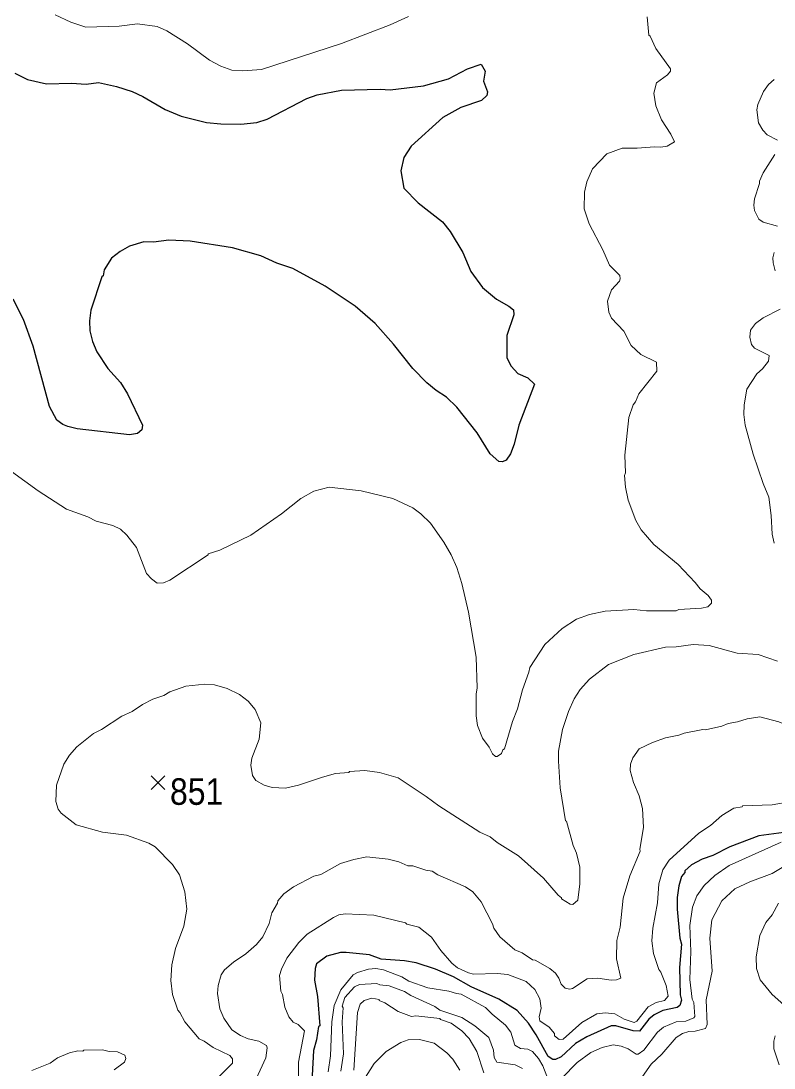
# Model space of a CAD drawing. Extents: x 265.7 to 292.1, y 7676.2 to 7704.2.
# Drawn here: x 269.334 to 271.603, y 7680.733 to 7683.888 of the extents above; entities that cross this region are included whole.
import ezdxf
from ezdxf.enums import TextEntityAlignment as Align

# ---------------------------------------------------------------- set-up
doc = ezdxf.new("R2010")
doc.units = 0
doc.header["$LTSCALE"] = 0.032
for name, color, linetype, lineweight in [('1', 7, 'Continuous', 25), ('2', 7, 'Continuous', 13), ('21', 7, 'Continuous', 25)]:
    doc.layers.add(name, color=color, linetype=linetype, lineweight=lineweight)
doc.layers.add('61', color=7, linetype='Continuous')

msp = doc.modelspace()

# ---------------------------------------------------------------- linework, layer by layer
at = {"layer": '1'}
for points in [[(269.3161, 7683.7306), (269.3536, 7683.7114), (269.411, 7683.6987), (269.4861, 7683.7003), (269.5307, 7683.6971), (269.5682, 7683.7026), (269.6217, 7683.6907), (269.6696, 7683.6755), (269.7015, 7683.6604), (269.7685, 7683.6205), (269.8164, 7683.6013), (269.893, 7683.5822), (269.9361, 7683.5774), (269.9967, 7683.5766), (270.0446, 7683.5822), (270.0765, 7683.5917), (270.1954, 7683.654), (270.2266, 7683.6651), (270.3, 7683.6795), (270.4165, 7683.6827), (270.4468, 7683.6803), (270.5473, 7683.6923), (270.6223, 7683.713), (270.6798, 7683.7433), (270.7205, 7683.7577), (270.7333, 7683.7362), (270.7277, 7683.7059), (270.7404, 7683.6739), (270.738, 7683.6628), (270.7221, 7683.6484), (270.6591, 7683.6268), (270.6056, 7683.5973), (270.5098, 7683.5103), (270.4883, 7683.476), (270.4787, 7683.4361), (270.4875, 7683.3835), (270.5314, 7683.3396), (270.6048, 7683.2821), (270.6271, 7683.2534), (270.6654, 7683.1904), (270.6894, 7683.1329), (270.7245, 7683.085)], [(270.7979, 7682.8728), (270.8115, 7682.8472), (270.8314, 7682.8257), (270.8617, 7682.8121), (270.8817, 7682.7938), (270.8346, 7682.6701), (270.8202, 7682.6126), (270.8091, 7682.5839), (270.7963, 7682.5648), (270.7851, 7682.5592), (270.774, 7682.56), (270.7476, 7682.5831), (270.7085, 7682.6462), (270.6479, 7682.7244), (270.6168, 7682.7539), (270.5856, 7682.7738), (270.5569, 7682.797), (270.5146, 7682.8409), (270.4564, 7682.9135), (270.4013, 7682.9757), (270.3415, 7683.0284), (270.2505, 7683.089), (270.1531, 7683.1417), (270.1053, 7683.1584), (270.0574, 7683.18), (269.9712, 7683.2039), (269.8435, 7683.2247), (269.7797, 7683.2271), (269.7334, 7683.2215), (269.7047, 7683.2223), (269.6616, 7683.2095), (269.6329, 7683.1935), (269.6073, 7683.1728), (269.585, 7683.1377), (269.5818, 7683.1193), (269.5778, 7683.117), (269.5451, 7683.0164), (269.5411, 7682.9845), (269.5419, 7682.9542), (269.5499, 7682.9223), (269.5626, 7682.8903), (269.5962, 7682.8409), (269.6345, 7682.7986), (269.6552, 7682.7643), (269.6999, 7682.6701), (269.6983, 7682.6557), (269.6855, 7682.6446), (269.6616, 7682.6406), (269.5036, 7682.6589), (269.4749, 7682.6653), (269.4605, 7682.6717), (269.4421, 7682.6853), (269.4206, 7682.726), (269.3711, 7682.9079), (269.3416, 7682.9877), (269.3105, 7683.0499)], [(270.7245, 7683.085), (270.7668, 7683.0491), (270.8043, 7683.0284), (270.8178, 7683.0172), (270.8194, 7683.0021), (270.7979, 7682.9398), (270.7979, 7682.8728)], [(271.6629, 7681.4468), (271.5576, 7681.4324), (271.4698, 7681.3997), (271.4187, 7681.3734), (271.3868, 7681.3622), (271.3549, 7681.3447), (271.3341, 7681.3271), (271.3341, 7681.3223), (271.3245, 7681.3096), (271.3166, 7681.2816), (271.3118, 7681.2465), (271.3118, 7681.2114), (271.3198, 7681.1236), (271.3245, 7681.1061), (271.3182, 7681.0359), (271.3206, 7680.9529), (271.3245, 7680.9369), (271.319, 7680.921), (271.311, 7680.9154), (271.2687, 7680.9058), (271.2424, 7680.893), (271.2256, 7680.8795), (271.1977, 7680.8436), (271.1793, 7680.8444), (271.1267, 7680.8603), (271.1123, 7680.8603), (271.0389, 7680.8268), (271.0054, 7680.8068), (270.9615, 7680.7669), (270.9447, 7680.7582), (270.9367, 7680.7582), (270.9232, 7680.767), (270.8865, 7680.8332), (270.8633, 7680.8683), (270.829, 7680.9058), (270.774, 7680.9401), (270.691, 7680.9776), (270.6375, 7681.0079), (270.5832, 7681.0303), (270.525, 7681.0494), (270.4899, 7681.0558), (270.4197, 7681.0606), (270.3846, 7681.0734), (270.3143, 7681.0813), (270.2968, 7681.0805), (270.2553, 7681.0694), (270.225, 7681.047), (270.2202, 7681.0327), (270.2186, 7680.9976), (270.2281, 7680.9481), (270.2345, 7680.8603), (270.2305, 7680.8579), (270.225, 7680.8172), (270.2154, 7680.7853), (270.2074, 7680.6353)]]:
    msp.add_lwpolyline(points, dxfattribs=at)
at = {"layer": '2'}
for points in [[(269.4374, 7683.9061), (269.4845, 7683.8846), (269.5291, 7683.8694), (269.6297, 7683.8718), (269.6855, 7683.879), (269.7446, 7683.871), (269.7733, 7683.8575), (269.8356, 7683.8184), (269.9026, 7683.7697), (269.9361, 7683.7513), (269.9696, 7683.7394), (270.0031, 7683.737), (270.059, 7683.7418), (270.3, 7683.82), (270.4468, 7683.8758), (270.5019, 7683.9013)], [(271.2208, 7683.9006), (271.2264, 7683.8447), (271.2304, 7683.8415), (271.2471, 7683.8048), (271.2918, 7683.7434), (271.291, 7683.7362), (271.2823, 7683.7258), (271.2487, 7683.7011), (271.2416, 7683.6699), (271.2471, 7683.6324), (271.2639, 7683.5894), (271.2926, 7683.5463), (271.303, 7683.5231), (271.2815, 7683.5103), (271.2623, 7683.5072), (271.2432, 7683.5088), (271.1905, 7683.504), (271.1458, 7683.504), (271.0995, 7683.4872), (271.0564, 7683.4425), (271.0389, 7683.4026), (271.0325, 7683.3723), (271.0317, 7683.3212)], [(271.6038, 7683.7114), (271.5871, 7683.6963), (271.5719, 7683.6755), (271.5544, 7683.6356), (271.5512, 7683.6197), (271.5568, 7683.5806), (271.5695, 7683.559), (271.5823, 7683.5447), (271.6134, 7683.5287)], [(271.6054, 7683.4856), (271.5711, 7683.4298), (271.5599, 7683.405), (271.5599, 7683.3978), (271.544, 7683.3516), (271.5424, 7683.3324), (271.5448, 7683.3164), (271.5576, 7683.2901), (271.5711, 7683.2813), (271.6142, 7683.2694)], [(271.0317, 7683.3212), (271.0461, 7683.2765), (271.0876, 7683.1983), (271.1075, 7683.1521), (271.1386, 7683.1209), (271.1402, 7683.1106), (271.1378, 7683.1034)], [(271.6038, 7683.1904), (271.5998, 7683.1744), (271.6006, 7683.1585), (271.607, 7683.1345)], [(271.1378, 7683.1034), (271.1131, 7683.0771), (271.1011, 7683.0435), (271.1059, 7683.01), (271.1131, 7682.9925), (271.1506, 7682.9526), (271.1729, 7682.9095), (271.2017, 7682.8831), (271.2495, 7682.86), (271.2503, 7682.8329), (271.1961, 7682.7643), (271.1857, 7682.7403), (271.1785, 7682.7315), (271.1658, 7682.6924), (271.1538, 7682.5791), (271.1554, 7682.5265), (271.153, 7682.5185), (271.1554, 7682.4834), (271.1642, 7682.4435), (271.1865, 7682.3828), (271.2025, 7682.3541), (271.2408, 7682.3102), (271.3142, 7682.2504), (271.366, 7682.1961), (271.3804, 7682.177), (271.4044, 7682.1562), (271.4147, 7682.1426), (271.4147, 7682.1331), (271.4036, 7682.1227), (271.3852, 7682.1179), (271.3166, 7682.1139), (271.3086, 7682.1107), (271.2192, 7682.1107), (271.1809, 7682.1139), (271.0947, 7682.1091), (271.0469, 7682.0996), (271.0086, 7682.0852), (270.9647, 7682.0573), (270.9128, 7682.0094), (270.8673, 7681.9392), (270.8649, 7681.9256), (270.845, 7681.8721), (270.8306, 7681.8147), (270.8154, 7681.7764), (270.7907, 7681.695), (270.7859, 7681.6918), (270.7819, 7681.6806), (270.7692, 7681.671), (270.7644, 7681.671), (270.7548, 7681.6798), (270.7452, 7681.6998), (270.7245, 7681.7269), (270.7101, 7681.7652), (270.7061, 7681.7939), (270.7053, 7681.8594), (270.7085, 7681.8785), (270.7061, 7681.9711), (270.683, 7682.1067), (270.663, 7682.1929), (270.6471, 7682.2408), (270.6303, 7682.2791), (270.608, 7682.3174), (270.5681, 7682.3749), (270.5394, 7682.4028), (270.5154, 7682.4203), (270.4548, 7682.4491), (270.359, 7682.4722), (270.2633, 7682.4834), (270.217, 7682.4714), (270.1771, 7682.4491), (270.1196, 7682.4028), (270.0271, 7682.3381), (269.9337, 7682.2935), (269.8986, 7682.2823), (269.8986, 7682.2791), (269.7829, 7682.2025), (269.7637, 7682.1945), (269.7446, 7682.1937), (269.727, 7682.2065), (269.7127, 7682.2232), (269.6823, 7682.3014), (269.6528, 7682.3381), (269.6337, 7682.3565), (269.6105, 7682.3677), (269.5611, 7682.3804), (269.5355, 7682.3932), (269.4717, 7682.4163), (269.3855, 7682.4722), (269.3057, 7682.5297)], [(271.6222, 7683.0196), (271.5711, 7682.9933), (271.548, 7682.9757), (271.532, 7682.9558), (271.5304, 7682.935), (271.5352, 7682.9127), (271.5448, 7682.9015), (271.5887, 7682.88), (271.5871, 7682.8624), (271.5687, 7682.8393), (271.5512, 7682.8241), (271.5216, 7682.7786), (271.5129, 7682.7307), (271.5121, 7682.702), (271.5161, 7682.6693), (271.5408, 7682.5823), (271.5703, 7682.4945), (271.5879, 7682.4531), (271.5951, 7682.3972), (271.5974, 7682.3413), (271.6038, 7682.3142)], [(271.6142, 7681.9591), (271.556, 7681.9783), (271.4921, 7681.983), (271.4083, 7682.0054), (271.3597, 7682.0094), (271.3086, 7682.0014), (271.2767, 7682.0006), (271.1809, 7681.9791), (271.1043, 7681.9487), (271.0477, 7681.9048), (271.0189, 7681.8729), (271.0014, 7681.845), (270.9838, 7681.8067), (270.9663, 7681.7524), (270.9543, 7681.687), (270.9535, 7681.6575), (270.9591, 7681.5769)], [(271.0181, 7681.288), (271.0118, 7681.2386), (270.9974, 7681.2258), (270.9894, 7681.2266), (270.9631, 7681.2425), (270.9631, 7681.2457), (270.9527, 7681.2537), (270.9088, 7681.3048), (270.833, 7681.3726), (270.7692, 7681.4125), (270.7484, 7681.4293), (270.7165, 7681.4436), (270.5936, 7681.5226), (270.5553, 7681.5514), (270.4707, 7681.6072), (270.4149, 7681.6232), (270.3702, 7681.6288), (270.3239, 7681.6264), (270.3223, 7681.6232), (270.2824, 7681.62), (270.2425, 7681.6096), (270.1707, 7681.5849), (270.1308, 7681.5761), (270.0909, 7681.5785), (270.067, 7681.5849), (270.0414, 7681.5992), (270.0318, 7681.6144), (270.0263, 7681.6455), (270.0303, 7681.6663), (270.0518, 7681.7237), (270.0566, 7681.7724), (270.0398, 7681.8131), (270.0183, 7681.8386), (269.9928, 7681.8586), (269.9553, 7681.8761), (269.917, 7681.8873), (269.8882, 7681.8897), (269.8308, 7681.8833), (269.7829, 7681.8665), (269.7645, 7681.8554), (269.7318, 7681.8442), (269.6999, 7681.8282), (269.6696, 7681.8075), (269.6377, 7681.7931), (269.577, 7681.7524), (269.5531, 7681.7405), (269.502, 7681.7006), (269.4805, 7681.6758), (269.4629, 7681.6487), (269.4414, 7681.5849), (269.439, 7681.5362), (269.4461, 7681.5131), (269.4557, 7681.5003), (269.5004, 7681.466), (269.5802, 7681.4436), (269.652, 7681.4341), (269.7191, 7681.4101), (269.7382, 7681.3997), (269.7909, 7681.3463), (269.8116, 7681.3144), (269.8284, 7681.2641), (269.834, 7681.2114), (269.8244, 7681.1604), (269.7996, 7681.0933), (269.7885, 7681.0439), (269.7853, 7680.9968), (269.7909, 7680.9545), (269.8068, 7680.9066), (269.8132, 7680.9002), (269.8276, 7680.8715), (269.8715, 7680.8204), (269.8866, 7680.8132), (269.913, 7680.7941), (269.9632, 7680.7701), (269.972, 7680.7606), (269.9712, 7680.747), (269.9161, 7680.692)], [(271.5608, 7681.7907), (271.5224, 7681.7852), (271.4937, 7681.7756), (271.465, 7681.7708), (271.4458, 7681.7628), (271.3964, 7681.7516), (271.3884, 7681.7532), (271.3325, 7681.7421), (271.3166, 7681.7357), (271.2767, 7681.7277), (271.2368, 7681.7133), (271.1969, 7681.6942), (271.1777, 7681.6679), (271.1713, 7681.6487), (271.1697, 7681.6296), (271.1801, 7681.5929), (271.1969, 7681.553), (271.2072, 7681.5147), (271.2104, 7681.4572), (271.1985, 7681.3918), (271.2001, 7681.3862), (271.1689, 7681.312), (271.149, 7681.2449), (271.1394, 7681.1572), (271.1298, 7681.1173), (271.129, 7681.0614), (271.1418, 7681.0039), (271.1283, 7680.9984), (271.1123, 7680.9976), (271.0724, 7681.0032), (271.0405, 7681.0016), (270.9958, 7680.9728), (270.9878, 7680.9704), (270.9742, 7680.9736), (270.9615, 7680.9856), (270.9551, 7681.004), (270.9447, 7681.0183), (270.928, 7681.0327), (270.8833, 7681.0582), (270.8753, 7681.059), (270.8442, 7681.0798), (270.8218, 7681.0885), (270.7771, 7681.1276), (270.7588, 7681.154), (270.7548, 7681.1675), (270.7205, 7681.2338), (270.6958, 7681.2633), (270.6734, 7681.2784), (270.5904, 7681.3144), (270.5729, 7681.3255), (270.5537, 7681.3287), (270.5154, 7681.3415), (270.4995, 7681.3423), (270.4723, 7681.3543), (270.4404, 7681.3622), (270.3766, 7681.3694), (270.3367, 7681.3614), (270.2968, 7681.3487), (270.2377, 7681.316), (270.2162, 7681.3104), (270.1555, 7681.2784), (270.126, 7681.2577), (270.1077, 7681.237), (270.1069, 7681.229), (270.0901, 7681.2003), (270.0821, 7681.1683), (270.063, 7681.1284), (270.0438, 7681.1053), (270.0119, 7681.0766), (269.9744, 7681.0518), (269.9473, 7681.0287), (269.9369, 7681.0135), (269.9281, 7680.9816), (269.9265, 7680.9577), (269.9329, 7680.9114), (269.9457, 7680.8827), (269.9696, 7680.8476), (269.9952, 7680.8308), (270.0191, 7680.8212), (270.051, 7680.814), (270.0741, 7680.8005), (270.0765, 7680.7933), (270.0718, 7680.7638), (270.0374, 7680.6896)], [(271.7682, 7681.6966), (271.7339, 7681.7229), (271.6868, 7681.7476), (271.6669, 7681.7532), (271.6605, 7681.7588), (271.6182, 7681.7756), (271.5608, 7681.7907)], [(270.9591, 7681.5769), (270.975, 7681.4779), (270.9782, 7681.4763), (270.9982, 7681.4029), (271.0086, 7681.3798), (271.0181, 7681.3375), (271.0181, 7681.288)], [(271.6549, 7681.5354), (271.5975, 7681.5258), (271.5081, 7681.5226), (271.5073, 7681.5202), (271.4826, 7681.5154), (271.4458, 7681.4939), (271.4123, 7681.4636), (271.3772, 7681.4404), (271.2878, 7681.359), (271.2679, 7681.3295), (271.2567, 7681.288), (271.2519, 7681.2306), (271.2384, 7681.154), (271.2352, 7681.1157), (271.24, 7681.0774), (271.2559, 7681.0295)], [(271.6246, 7681.4133), (271.4682, 7681.3431), (271.4251, 7681.3128), (271.3932, 7681.2824), (271.3708, 7681.2513), (271.3573, 7681.2178), (271.3493, 7681.162), (271.3525, 7681.0838), (271.3501, 7680.9992), (271.3565, 7680.9401), (271.3613, 7680.9305), (271.3644, 7680.8882), (271.3613, 7680.8835), (271.3373, 7680.8739), (271.3086, 7680.8715), (271.2703, 7680.8555), (271.2527, 7680.8412), (271.2112, 7680.7869), (271.1937, 7680.7741), (271.1881, 7680.7741)], [(271.6533, 7681.3519), (271.5975, 7681.3191), (271.5304, 7681.2936), (271.4857, 7681.2729), (271.4458, 7681.237), (271.4163, 7681.1795), (271.4099, 7681.1236), (271.4171, 7681.0247), (271.3988, 7680.9385), (271.402, 7680.8643), (271.3964, 7680.8515), (271.366, 7680.8436), (271.3469, 7680.8428), (271.3277, 7680.8364), (271.3086, 7680.8252), (271.2655, 7680.7741), (271.2336, 7680.7446), (271.2001, 7680.6967)], [(271.6421, 7680.9154), (271.5975, 7680.9545), (271.5615, 7680.9984), (271.5504, 7681.0327), (271.5496, 7681.0678), (271.5607, 7681.1316), (271.5791, 7681.1715), (271.5982, 7681.1947), (271.6166, 7681.229)], [(271.224, 7680.917), (271.1897, 7680.8739), (271.1817, 7680.8699), (271.1522, 7680.8803), (271.1235, 7680.8962), (271.0947, 7680.8994), (271.0692, 7680.8962), (271.0245, 7680.8699), (270.9679, 7680.8196), (270.9559, 7680.8188), (270.9423, 7680.83), (270.9415, 7680.8372), (270.9256, 7680.8563), (270.8976, 7680.8747), (270.896, 7680.8875), (270.9016, 7680.913), (270.8976, 7680.9417), (270.8825, 7680.9696), (270.8569, 7680.9936), (270.8011, 7681.0143), (270.7692, 7681.0175), (270.6974, 7681.0159), (270.683, 7681.0191), (270.6495, 7681.0343), (270.6327, 7681.0486), (270.5992, 7681.0869), (270.5713, 7681.1268), (270.533, 7681.1572), (270.4971, 7681.1667), (270.4931, 7681.1707), (270.3973, 7681.1931), (270.3111, 7681.1971), (270.292, 7681.1939), (270.276, 7681.1867), (270.1962, 7681.1364), (270.1715, 7681.1109), (270.1356, 7681.0638), (270.1188, 7681.0311), (270.1132, 7681.0119), (270.1172, 7680.9641), (270.122, 7680.9545), (270.1292, 7680.9162), (270.1412, 7680.8875), (270.1539, 7680.8707), (270.1691, 7680.8643), (270.1882, 7680.8452), (270.1707, 7680.7502), (270.1707, 7680.6768)], [(270.9184, 7680.7087), (270.9064, 7680.739), (270.8936, 7680.7614), (270.8753, 7680.7821), (270.8617, 7680.7893), (270.8394, 7680.7917), (270.8218, 7680.8021), (270.8099, 7680.8412), (270.7939, 7680.8619), (270.754, 7680.8946), (270.7341, 7680.9154), (270.6607, 7680.9553), (270.6463, 7680.9569), (270.6239, 7680.9648), (270.5601, 7680.9744), (270.5027, 7680.9944), (270.4819, 7681.0079), (270.4261, 7681.0287), (270.4037, 7681.0327), (270.3814, 7681.0311), (270.3479, 7681.0207), (270.3351, 7681.0135), (270.2984, 7680.9688), (270.2776, 7680.921), (270.2704, 7680.8715), (270.2672, 7680.7694), (270.2601, 7680.7215)], [(271.2559, 7681.0295), (271.2623, 7681.0215), (271.2783, 7680.9816), (271.2839, 7680.9489), (271.2735, 7680.9361), (271.248, 7680.9297), (271.224, 7680.917)], [(270.8458, 7680.7318), (270.8234, 7680.7422), (270.7676, 7680.7502), (270.7596, 7680.7646), (270.758, 7680.7869), (270.7436, 7680.8244), (270.7021, 7680.8603), (270.663, 7680.8851), (270.5968, 7680.9074), (270.5817, 7680.9186), (270.509, 7680.9513), (270.4899, 7680.9633), (270.4436, 7680.98), (270.4157, 7680.9832), (270.4061, 7680.9872), (270.3542, 7680.984), (270.3391, 7680.9776), (270.3103, 7680.9449), (270.3024, 7680.9194), (270.3048, 7680.9146), (270.3024, 7680.8715), (270.3064, 7680.7757), (270.2976, 7680.7231)], [(270.3367, 7680.7263), (270.3486, 7680.9002), (270.3558, 7680.925), (270.3686, 7680.9361), (270.3909, 7680.9433), (270.4133, 7680.9393), (270.4133, 7680.9361), (270.4308, 7680.9289), (270.4707, 7680.9026), (270.5106, 7680.8882), (270.5242, 7680.8898), (270.5968, 7680.8819), (270.5984, 7680.8787), (270.6303, 7680.8683), (270.6622, 7680.8452), (270.6846, 7680.822), (270.7077, 7680.7829), (270.7293, 7680.7183)], [(270.6567, 7680.7263), (270.6351, 7680.7598), (270.6176, 7680.7789), (270.5793, 7680.8077), (270.5346, 7680.8188), (270.5011, 7680.818), (270.4787, 7680.81), (270.4348, 7680.7821), (270.3989, 7680.7462), (270.367, 7680.6975)], [(271.1881, 7680.7741), (271.1634, 7680.7909), (271.1426, 7680.7989), (271.1187, 7680.8029), (271.0852, 7680.7941), (271.0517, 7680.7797), (271.0102, 7680.7494)], [(271.619, 7680.7422), (271.603, 7680.7901), (271.603, 7680.814), (271.607, 7680.83)], [(269.3664, 7680.7255), (269.4222, 7680.747), (269.4446, 7680.763), (269.4805, 7680.7781), (269.5052, 7680.7845), (269.5204, 7680.7837), (269.5236, 7680.7869), (269.5802, 7680.7877), (269.5994, 7680.7829), (269.6249, 7680.7813), (269.6472, 7680.7717), (269.6504, 7680.7614), (269.6464, 7680.7502), (269.6145, 7680.7271)], [(271.0102, 7680.7494), (270.9639, 7680.7023)]]:
    msp.add_lwpolyline(points, dxfattribs=at)
at = {"layer": '21'}
for p, q in [((269.7265, 7681.6132), (269.7677, 7681.572)), ((269.7677, 7681.6132), (269.7265, 7681.572))]:
    msp.add_line(p, q, dxfattribs=at)

# ---------------------------------------------------------------- texts
at = {"layer": '61', "width": 0.9}
msp.add_text('851', height=0.08, dxfattribs=at).set_placement((269.8635, 7681.5258), align=Align.CENTER)

doc.saveas('drawing.dxf')
